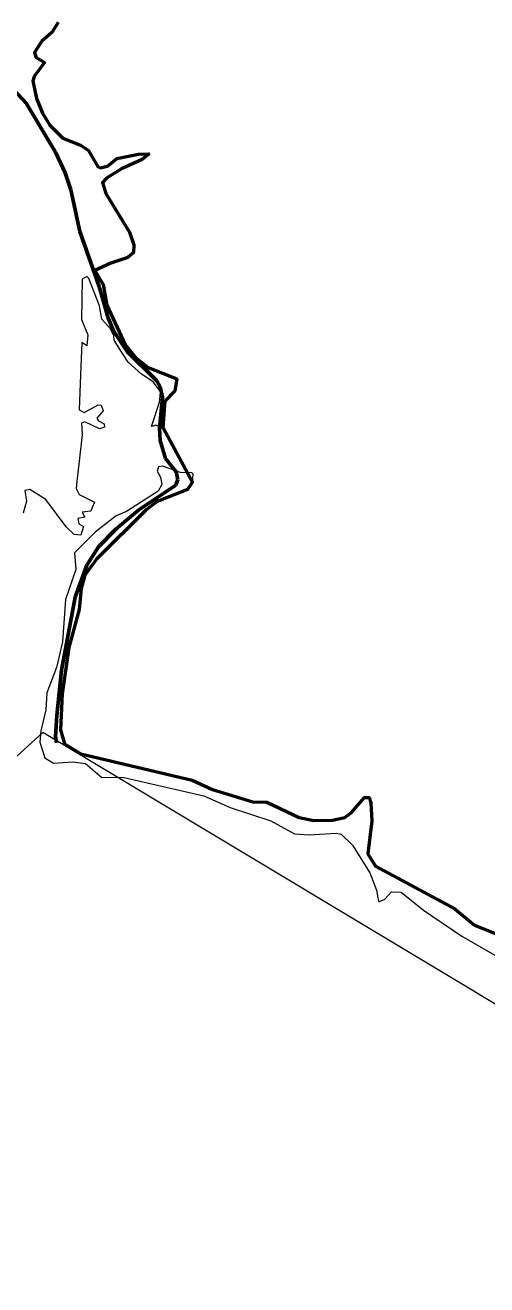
# Model space of a CAD drawing. Extents: x -1643653 to 4543381, y 1624270 to 13878484.
# Drawn here: x 800359 to 800823, y 9016602 to 9017869 of the extents above; entities that cross this region are included whole.
import ezdxf

# ---------------------------------------------------------------- set-up
doc = ezdxf.new("R2010")
doc.units = 0
doc.header["$LTSCALE"] = 200
doc.linetypes.add('LONG_DASH_SHORT_DASH', pattern=[9.9, 6, -1.2, 1.5, -1.2])
doc.layers.add('60', color=7, linetype='Continuous', lineweight=13)

msp = doc.modelspace()

# ---------------------------------------------------------------- linework, layer by layer
at = {"layer": '60'}
for points in [[(807126, 9013554.3), (805831.2, 9014683.5), (804956.4, 9014561), (803779.5, 9015538.2), (802903.5, 9015653.1), (801522.3, 9016894.9), (800901.2, 9016842.4), (800376.3, 9017157.5), (799886.4, 9016711.1), (799746.4, 9016868.7), (799540.1, 9016834.7), (799794.2, 9017234.1), (799926.4, 9018248.5), (800734.8, 9018666.7), (801270.7, 9019718.2), (802746.2, 9020198.7), (804393.9, 9022148.4), (804477.4, 9023011.8), (804881.1, 9023304.3), (805354.3, 9023555), (806014.4, 9022695.6), (806410.3, 9021665.8)], [(800391.8, 9017871.9), (800385.5, 9017861.7), (800375.5, 9017853), (800367.9, 9017841.5), (800369.6, 9017836.6), (800378.2, 9017831.7), (800367.6, 9017817.5), (800366.4, 9017813.2), (800370, 9017795.4), (800376, 9017780.5), (800383.3, 9017768.5), (800396.5, 9017755.5), (800414.3, 9017748.5), (800422.4, 9017742.9), (800431.6, 9017726.8), (800434, 9017725.5), (800441.6, 9017727.2), (800450.7, 9017734.9), (800472.8, 9017739.4), (800482.9, 9017739.6), (800482.9, 9017739.6), (800482, 9017738.8)], [(800391.8, 9017871.9), (800385.5, 9017861.7), (800375.5, 9017853), (800367.9, 9017841.5), (800369.6, 9017836.6), (800378.2, 9017831.7), (800367.6, 9017817.5), (800366.4, 9017813.2), (800370, 9017795.4), (800376, 9017780.5), (800383.3, 9017768.5), (800396.5, 9017755.5), (800414.3, 9017748.5), (800422.4, 9017742.9), (800431.6, 9017726.8), (800434, 9017725.5), (800441.6, 9017727.2), (800450.7, 9017734.9), (800472.8, 9017739.4), (800482.9, 9017739.6), (800482.9, 9017739.6), (800482, 9017738.8)], [(800482, 9017738.8), (800476.3, 9017733.8), (800455.4, 9017724.5), (800440.3, 9017715.3), (800436.3, 9017710.7), (800439.9, 9017699.8), (800463.5, 9017660.7), (800468, 9017648.1), (800467.7, 9017640.3), (800466.9, 9017639.6)], [(800482, 9017738.8), (800476.3, 9017733.8), (800455.4, 9017724.5), (800440.3, 9017715.3), (800436.3, 9017710.7), (800439.9, 9017699.8), (800463.5, 9017660.7), (800468, 9017648.1), (800467.7, 9017640.3), (800466.9, 9017639.6)], [(800466.9, 9017639.6), (800461.9, 9017635.5), (800444.8, 9017629.7), (800428.8, 9017622.3), (800437.1, 9017608), (800440.9, 9017587.3), (800459.1, 9017547.4), (800459.1, 9017547.4), (800469.8, 9017534.8), (800482.5, 9017524.8), (800511.2, 9017513.4)], [(800466.9, 9017639.6), (800461.9, 9017635.5), (800444.8, 9017629.7), (800428.8, 9017622.3), (800437.1, 9017608), (800440.9, 9017587.3), (800459.1, 9017547.4), (800459.1, 9017547.4), (800469.8, 9017534.8), (800482.5, 9017524.8), (800511.2, 9017513.4)], [(800457.2, 9017537.7), (800448, 9017552.2), (800447.9, 9017556.6), (800444.6, 9017563.4), (800435.6, 9017573.2), (800433.3, 9017586.8), (800422.6, 9017614.1), (800420.6, 9017616.1), (800416.1, 9017613.6), (800415.4, 9017572.9), (800421.8, 9017557.5), (800420.5, 9017546.4), (800415.5, 9017549.9), (800414.3, 9017517.4)], [(800457.2, 9017537.7), (800448, 9017552.2), (800447.9, 9017556.6), (800444.6, 9017563.4), (800435.6, 9017573.2), (800433.3, 9017586.8), (800422.6, 9017614.1), (800420.6, 9017616.1), (800416.1, 9017613.6), (800415.4, 9017572.9), (800421.8, 9017557.5), (800420.5, 9017546.4), (800415.5, 9017549.9), (800414.3, 9017517.4)], [(800494.4, 9017495.8), (800494.9, 9017500.6), (800487.5, 9017510.3), (800475.6, 9017518.1), (800462.2, 9017529.9), (800457.2, 9017537.7)], [(800494.4, 9017495.8), (800494.9, 9017500.6), (800487.5, 9017510.3), (800475.6, 9017518.1), (800462.2, 9017529.9), (800457.2, 9017537.7)], [(800414.3, 9017517.4), (800413.1, 9017482.1), (800417.8, 9017479.3), (800432, 9017487), (800435.2, 9017486.6), (800437.1, 9017481.2)], [(800414.3, 9017517.4), (800413.1, 9017482.1), (800417.8, 9017479.3), (800432, 9017487), (800435.2, 9017486.6), (800437.1, 9017481.2)], [(800511.2, 9017513.4), (800511.4, 9017513.3), (800509.1, 9017501), (800499.1, 9017490.6), (800497, 9017463.8), (800496.6, 9017464)], [(800511.2, 9017513.4), (800511.4, 9017513.3), (800509.1, 9017501), (800499.1, 9017490.6), (800497, 9017463.8), (800496.6, 9017464)], [(800486.1, 9017465.3), (800485.9, 9017465.3), (800493.7, 9017489.7), (800494.4, 9017495.8)], [(800486.1, 9017465.3), (800485.9, 9017465.3), (800493.7, 9017489.7), (800494.4, 9017495.8)], [(800437.1, 9017481.2), (800437.1, 9017481.2), (800430.7, 9017473.8), (800432.4, 9017471.1), (800438.2, 9017468.1), (800438.4, 9017464.7), (800433.5, 9017463), (800418.6, 9017469.8), (800415.2, 9017468.7), (800415.9, 9017457.3), (800412.9, 9017430.5), (800410.7, 9017409.9)], [(800437.1, 9017481.2), (800437.1, 9017481.2), (800430.7, 9017473.8), (800432.4, 9017471.1), (800438.2, 9017468.1), (800438.4, 9017464.7), (800433.5, 9017463), (800418.6, 9017469.8), (800415.2, 9017468.7), (800415.9, 9017457.3), (800412.9, 9017430.5), (800410.7, 9017409.9)], [(800496.6, 9017464), (800490, 9017466.7), (800486.1, 9017465.3), (800486.1, 9017465.8), (800486.1, 9017465.3)], [(800496.6, 9017464), (800490, 9017466.7), (800486.1, 9017465.3), (800486.1, 9017465.8), (800486.1, 9017465.3)], [(800395.7, 9017196.3), (800402.6, 9017242.8), (800413.1, 9017281.2), (800414.8, 9017302.2), (800418.6, 9017315.6), (800430.7, 9017332.1), (800480.3, 9017381.5), (800491.3, 9017389.8), (800522, 9017401.9), (800527.1, 9017409.1), (800527.8, 9017417.3), (800526.4, 9017418.8), (800515, 9017419), (800497, 9017425.3), (800492.8, 9017424.6), (800491.5, 9017420.4), (800494.8, 9017414.2), (800496.3, 9017406.9), (800492.5, 9017400.1), (800460.7, 9017379.9), (800450.1, 9017375.4), (800429, 9017359), (800408.2, 9017338.1), (800409.6, 9017321.3), (800399.3, 9017291.2), (800396.3, 9017248.5), (800390, 9017222.6), (800380.3, 9017197.3), (800379.4, 9017180.1), (800374.5, 9017159.1), (800373.5, 9017147.6), (800378.3, 9017131.7), (800387.1, 9017126.4), (800406.4, 9017127.8), (800419.3, 9017126), (800435.7, 9017112.2), (800456.6, 9017112.4), (800538.3, 9017093.5), (800564.8, 9017081.7), (800606, 9017068.4), (800629.7, 9017055.5), (800644.6, 9017054.5), (800671.6, 9017056.2), (800676.6, 9017054.9), (800688.1, 9017043.9), (800705.4, 9017016.2), (800712.2, 9016998.6), (800713.4, 9016991.1), (800714.7, 9016987.1), (800720.7, 9016989.7), (800727.3, 9016997), (800737.1, 9016996.7), (800759.5, 9016978.6), (800798, 9016952.4), (800831.4, 9016933.4)], [(800368.8, 9017398.4), (800363.4, 9017401.8), (800358.3, 9017400.9), (800359.8, 9017390.1), (800356.5, 9017378)], [(800368.8, 9017398.4), (800363.4, 9017401.8), (800358.3, 9017400.9), (800359.8, 9017390.1), (800356.5, 9017378)], [(800410.7, 9017409.9), (800409.9, 9017402.8), (800412.9, 9017396.9), (800428.2, 9017389), (800426, 9017383.7)], [(800410.7, 9017409.9), (800409.9, 9017402.8), (800412.9, 9017396.9), (800428.2, 9017389), (800426, 9017383.7)], [(800426, 9017383.7), (800424.6, 9017380.1), (800416, 9017379.2), (800418.8, 9017373.9), (800411.6, 9017372.7), (800412.5, 9017367.2), (800417.2, 9017364.7), (800414.5, 9017355.8), (800408, 9017356.5), (800399.7, 9017364.2), (800379.5, 9017391.7), (800368.8, 9017398.4)], [(800426, 9017383.7), (800424.6, 9017380.1), (800416, 9017379.2), (800418.8, 9017373.9), (800411.6, 9017372.7), (800412.5, 9017367.2), (800417.2, 9017364.7), (800414.5, 9017355.8), (800408, 9017356.5), (800399.7, 9017364.2), (800379.5, 9017391.7), (800368.8, 9017398.4)], [(800844.3, 9016950.2), (800811, 9016963.5), (800791, 9016979.8), (800711.2, 9017022.7), (800703.5, 9017035.4), (800707.6, 9017068), (800706.5, 9017086.7), (800704.9, 9017092), (800700.1, 9017091.8), (800687.1, 9017076.7), (800680.3, 9017071.8), (800667.9, 9017069.1), (800649.1, 9017068.9), (800634.5, 9017071.7), (800601.8, 9017087.3), (800587.8, 9017087.5), (800547.2, 9017100), (800526.7, 9017109.4), (800414.5, 9017136), (800398.2, 9017145.9), (800394, 9017160), (800395.7, 9017196.3)]]:
    msp.add_lwpolyline(points, dxfattribs=at)
at = {"layer": '60', "lineweight": 53}
for points in [[(800391.8, 9017871.9), (800385.5, 9017861.7), (800375.5, 9017853), (800367.9, 9017841.5), (800369.6, 9017836.6), (800378.2, 9017831.7), (800367.6, 9017817.5), (800366.4, 9017813.2), (800370, 9017795.4), (800376, 9017780.5), (800383.3, 9017768.5), (800396.5, 9017755.5), (800414.3, 9017748.5), (800422.4, 9017742.9), (800431.6, 9017726.8), (800434, 9017725.5), (800441.6, 9017727.2), (800450.7, 9017734.9), (800472.8, 9017739.4), (800482.9, 9017739.6), (800482.9, 9017739.6), (800482, 9017738.8)], [(800482, 9017738.8), (800476.3, 9017733.8), (800455.4, 9017724.5), (800440.3, 9017715.3), (800436.3, 9017710.7), (800439.9, 9017699.8), (800463.5, 9017660.7), (800468, 9017648.1), (800467.7, 9017640.3), (800466.9, 9017639.6)], [(800466.9, 9017639.6), (800461.9, 9017635.5), (800444.8, 9017629.7), (800428.8, 9017622.3), (800437.1, 9017608), (800440.9, 9017587.3), (800459.1, 9017547.4), (800459.1, 9017547.4), (800469.8, 9017534.8), (800482.5, 9017524.8), (800511.2, 9017513.4)], [(800511.2, 9017513.4), (800511.4, 9017513.3), (800509.1, 9017501), (800499.1, 9017490.6), (800497, 9017463.8), (800496.3, 9017464.6)], [(800496.3, 9017464.6), (800497.7, 9017463.1), (800527.1, 9017409.1), (800522, 9017401.9), (800491.3, 9017389.8), (800480.3, 9017381.5), (800430.7, 9017332.1), (800418.6, 9017315.6), (800414.8, 9017302.2), (800413.1, 9017281.2), (800402.6, 9017242.8), (800395.7, 9017196.3)], [(800395.7, 9017196.3), (800394, 9017160), (800398.2, 9017145.9), (800414.5, 9017136), (800526.7, 9017109.4), (800547.2, 9017100), (800587.8, 9017087.5), (800601.8, 9017087.3), (800634.5, 9017071.7), (800649.1, 9017068.9), (800667.9, 9017069.1), (800680.3, 9017071.8), (800687.1, 9017076.7), (800700.1, 9017091.8), (800704.9, 9017092), (800706.5, 9017086.7), (800707.6, 9017068), (800703.5, 9017035.4), (800711.2, 9017022.7), (800791, 9016979.8), (800811, 9016963.5), (800844.3, 9016950.2)]]:
    msp.add_lwpolyline(points, dxfattribs=at)
at = {"layer": '60', "linetype": 'LONG_DASH_SHORT_DASH', "lineweight": 60}
msp.add_lwpolyline([(800314, 9017839.4), (800359.6, 9017790.8), (800389.2, 9017741.2), (800399, 9017720.4), (800404.6, 9017703.3), (800413.5, 9017661.6), (800432.9, 9017606.3), (800441.8, 9017575.2), (800447.6, 9017561.4), (800461.2, 9017540.6), (800491.1, 9017511.2), (800494.3, 9017505.2), (800496.9, 9017494.7), (800493.9, 9017463.7), (800494.5, 9017451.1), (800499.9, 9017433), (800510.5, 9017419.6), (800512.2, 9017411.8), (800510.1, 9017406.2), (800472.9, 9017381.3), (800449.7, 9017362), (800432.3, 9017344.3), (800420.6, 9017325.7), (800408.8, 9017293.5), (800395.1, 9017220), (800390.3, 9017174.5), (800389.2, 9017153.3), (800390, 9017147)], dxfattribs=at)
at = {"layer": '60', "lineweight": 25}
msp.add_spline([(814781, 9009175.5), (814787.2, 9009173.4), (814796.9, 9009173.4), (814799.4, 9009172.4), (814805.1, 9009174.5), (814805.6, 9009176.5), (814811.7, 9009179.5), (814811.7, 9009179.5), (814801.5, 9009181), (814790.7, 9009181.5), (814784.1, 9009183.1), (814777.4, 9009185.1), (814778.4, 9009175.5)], degree=3, dxfattribs=at)

doc.saveas('drawing.dxf')
